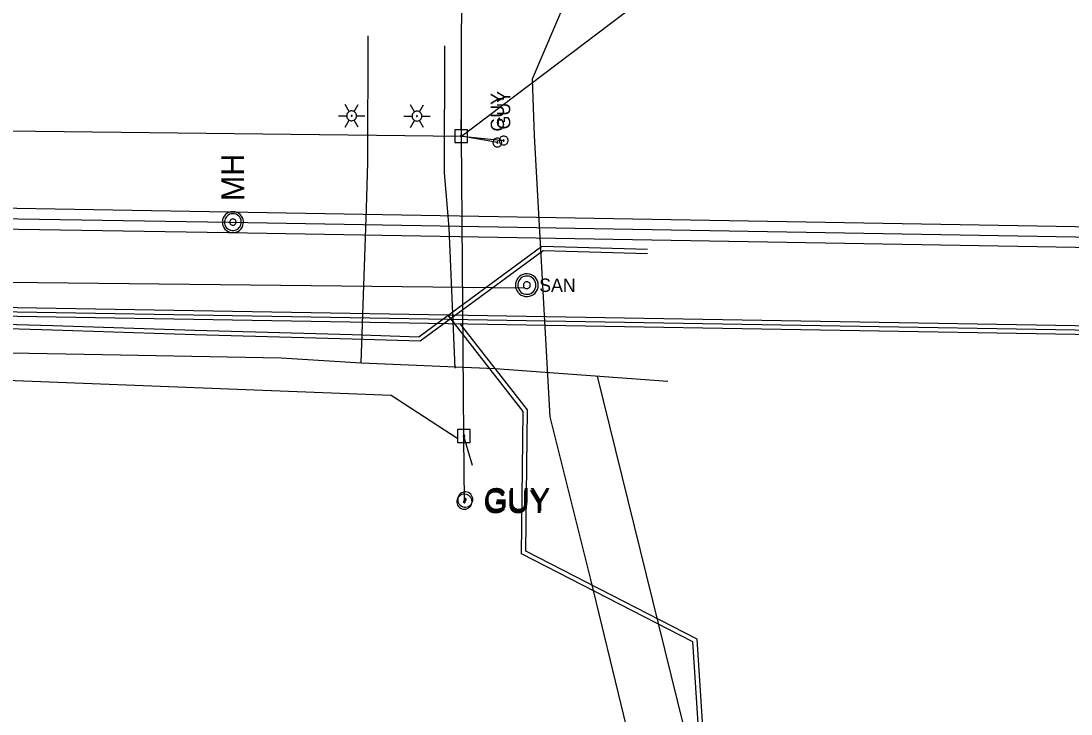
# Model space of a CAD drawing. Extents: x 596028 to 606371, y 330010 to 403088.
# Drawn here: x 604142 to 604446.4, y 337895 to 338096 of the extents above; entities that cross this region are included whole.
import ezdxf

# ---------------------------------------------------------------- set-up
doc = ezdxf.new("R2010")
doc.units = 0
for name, color, linetype in [('E_LTG', 7, 'Continuous'), ('E_UTL_EGuyWire', 7, 'Continuous'), ('E_UTL_EPowerPole', 7, 'Continuous'), ('E_UTL_FO_UG_QWEST', 7, 'Continuous'), ('E_UTL_G_UG', 7, 'Continuous'), ('E_UTL_Overhead', 7, 'Continuous'), ('E_UTL_SAN', 7, 'Continuous'), ('E_UTL_SAN_MH', 7, 'Continuous'), ('E_UTL_SAN_UG', 7, 'Continuous'), ('E_UTL_SAN_UG_MMSD', 7, 'Continuous'), ('E_UTL_SAN_UG_OUTER_LIMITS', 7, 'Continuous'), ('E_UTL_T_UG', 7, 'Continuous')]:
    doc.layers.add(name, color=color, linetype=linetype)

# ---------------------------------------------------------------- blocks, each defined once
blk = doc.blocks.new('ACAD_PROXY_ENTITY_22')
at = {"layer": 'E_UTL_EGuyWire'}
for points in [[(1843181.17, 1030365.95), (1843181.04, 1030367.21), (1843180.68, 1030368.44), (1843180.1, 1030369.57), (1843179.31, 1030370.57), (1843178.35, 1030371.41), (1843177.25, 1030372.05), (1843176.04, 1030372.46), (1843174.78, 1030372.64), (1843173.51, 1030372.58), (1843172.27, 1030372.28), (1843171.11, 1030371.75), (1843170.07, 1030371.01), (1843169.19, 1030370.09), (1843168.5, 1030369.02), (1843168.03, 1030367.83), (1843167.78, 1030366.58), (1843167.78, 1030365.31), (1843168.03, 1030364.06), (1843168.5, 1030362.87), (1843169.19, 1030361.8), (1843170.07, 1030360.88), (1843171.11, 1030360.14), (1843172.27, 1030359.61), (1843173.51, 1030359.31), (1843174.78, 1030359.25), (1843176.04, 1030359.43), (1843177.25, 1030359.85), (1843178.35, 1030360.48), (1843179.31, 1030361.32), (1843180.1, 1030362.32), (1843180.68, 1030363.45), (1843181.04, 1030364.68), (1843181.17, 1030365.95)], [(1843175.3, 1030365.95), (1843175.28, 1030366.1), (1843175.24, 1030366.26), (1843175.16, 1030366.4), (1843175.07, 1030366.52), (1843174.95, 1030366.63), (1843174.81, 1030366.71), (1843174.66, 1030366.76), (1843174.5, 1030366.78), (1843174.34, 1030366.78), (1843174.19, 1030366.74), (1843174.04, 1030366.67), (1843173.91, 1030366.58), (1843173.8, 1030366.46), (1843173.71, 1030366.33), (1843173.66, 1030366.18), (1843173.63, 1030366.03), (1843173.63, 1030365.87), (1843173.66, 1030365.71), (1843173.71, 1030365.56), (1843173.8, 1030365.43), (1843173.91, 1030365.31), (1843174.04, 1030365.22), (1843174.19, 1030365.15), (1843174.34, 1030365.12), (1843174.5, 1030365.11), (1843174.66, 1030365.13), (1843174.81, 1030365.18), (1843174.95, 1030365.26), (1843175.07, 1030365.37), (1843175.16, 1030365.49), (1843175.24, 1030365.63), (1843175.28, 1030365.79), (1843175.3, 1030365.95)]]:
    blk.add_lwpolyline(points, dxfattribs=at)
blk.add_text('GUY', height=20.117, dxfattribs=at).set_placement((1843191.22, 1030355.89))
blk = doc.blocks.new('ACAD_PROXY_ENTITY_20')
at = {"layer": 'E_UTL_SAN'}
for points in [[(1843060.22, 1030211.23), (1843061.35, 1030212.59), (1843062.2, 1030214.15), (1843062.74, 1030215.83), (1843062.95, 1030217.59), (1843062.82, 1030219.36), (1843062.36, 1030221.07), (1843061.59, 1030222.66), (1843060.53, 1030224.08), (1843059.22, 1030225.27), (1843057.71, 1030226.19), (1843056.05, 1030226.81), (1843054.3, 1030227.1), (1843052.53, 1030227.06), (1843050.8, 1030226.68), (1843049.17, 1030225.99), (1843047.71, 1030224.99), (1843046.45, 1030223.74), (1843045.46, 1030222.28), (1843044.77, 1030220.65), (1843044.39, 1030218.92), (1843044.35, 1030217.15), (1843044.64, 1030215.4), (1843045.26, 1030213.74), (1843046.18, 1030212.23), (1843047.37, 1030210.92), (1843048.79, 1030209.86), (1843050.38, 1030209.09), (1843052.09, 1030208.63), (1843053.86, 1030208.5), (1843055.62, 1030208.71), (1843057.3, 1030209.25), (1843058.86, 1030210.1), (1843060.22, 1030211.23)], [(1843058.9, 1030212.54), (1843059.81, 1030213.64), (1843060.49, 1030214.88), (1843060.92, 1030216.23), (1843061.08, 1030217.63), (1843060.98, 1030219.05), (1843060.62, 1030220.42), (1843060, 1030221.69), (1843059.15, 1030222.82), (1843058.1, 1030223.78), (1843056.89, 1030224.51), (1843055.56, 1030225.01), (1843054.17, 1030225.24), (1843052.75, 1030225.21), (1843051.37, 1030224.91), (1843050.07, 1030224.35), (1843048.89, 1030223.56), (1843047.89, 1030222.56), (1843047.1, 1030221.38), (1843046.54, 1030220.08), (1843046.24, 1030218.7), (1843046.2, 1030217.28), (1843046.44, 1030215.88), (1843046.93, 1030214.56), (1843047.67, 1030213.35), (1843048.62, 1030212.3), (1843049.76, 1030211.45), (1843051.03, 1030210.83), (1843052.4, 1030210.46), (1843053.81, 1030210.36), (1843055.22, 1030210.53), (1843056.57, 1030210.96), (1843057.81, 1030211.64), (1843058.9, 1030212.54)], [(1843055.61, 1030215.84), (1843055.95, 1030216.25), (1843056.2, 1030216.71), (1843056.37, 1030217.22), (1843056.43, 1030217.75), (1843056.39, 1030218.28), (1843056.25, 1030218.79), (1843056.02, 1030219.27), (1843055.7, 1030219.69), (1843055.31, 1030220.05), (1843054.86, 1030220.33), (1843054.36, 1030220.51), (1843053.84, 1030220.6), (1843053.3, 1030220.59), (1843052.79, 1030220.47), (1843052.3, 1030220.26), (1843051.86, 1030219.97), (1843051.48, 1030219.59), (1843051.18, 1030219.15), (1843050.97, 1030218.66), (1843050.86, 1030218.14), (1843050.85, 1030217.61), (1843050.94, 1030217.09), (1843051.12, 1030216.59), (1843051.4, 1030216.14), (1843051.76, 1030215.74), (1843052.18, 1030215.43), (1843052.66, 1030215.19), (1843053.17, 1030215.06), (1843053.7, 1030215.02), (1843054.23, 1030215.08), (1843054.74, 1030215.24), (1843055.2, 1030215.5), (1843055.61, 1030215.84)]]:
    blk.add_lwpolyline(points, dxfattribs=at)
blk.add_text('MH', height=20.117, rotation=315, dxfattribs=at).set_placement((1843059.69, 1030197.53))

msp = doc.modelspace()

# ---------------------------------------------------------------- linework, layer by layer
at = {"layer": 'E_LTG'}
for points in [[(604237.1, 338069.72), (604235.91, 338071.78)], [(604238.53, 338069.72), (604239.72, 338071.78)], [(604256.03, 338069.63), (604254.84, 338071.7)], [(604257.46, 338069.63), (604258.65, 338071.7)], [(604234, 338068.48), (604236.38, 338068.48)], [(604235.91, 338065.18), (604237.1, 338067.25)], [(604239.24, 338068.48), (604239.22, 338068.75), (604239.14, 338069.01), (604239.01, 338069.26), (604238.85, 338069.47), (604238.64, 338069.65), (604238.41, 338069.78), (604238.15, 338069.87), (604237.88, 338069.91), (604237.61, 338069.9), (604237.34, 338069.83), (604237.1, 338069.72), (604236.88, 338069.56), (604236.69, 338069.37), (604236.54, 338069.14), (604236.44, 338068.89), (604236.39, 338068.62), (604236.39, 338068.35), (604236.44, 338068.08), (604236.54, 338067.83), (604236.69, 338067.6), (604236.88, 338067.4), (604237.1, 338067.25), (604237.34, 338067.13), (604237.61, 338067.07), (604237.88, 338067.06), (604238.15, 338067.09), (604238.41, 338067.18), (604238.64, 338067.32), (604238.85, 338067.5), (604239.01, 338067.71), (604239.14, 338067.95), (604239.22, 338068.21), (604239.24, 338068.48)], [(604239.24, 338068.48), (604239.22, 338068.75), (604239.14, 338069.01), (604239.01, 338069.26), (604238.85, 338069.47), (604238.64, 338069.65), (604238.41, 338069.78), (604238.15, 338069.87), (604237.88, 338069.91), (604237.61, 338069.9), (604237.34, 338069.83), (604237.1, 338069.72), (604236.88, 338069.56), (604236.69, 338069.37), (604236.54, 338069.14), (604236.44, 338068.89), (604236.39, 338068.62), (604236.39, 338068.35), (604236.44, 338068.08), (604236.54, 338067.83), (604236.69, 338067.6), (604236.88, 338067.4), (604237.1, 338067.25), (604237.34, 338067.13), (604237.61, 338067.07), (604237.88, 338067.06), (604238.15, 338067.09), (604238.41, 338067.18), (604238.64, 338067.32), (604238.85, 338067.5), (604239.01, 338067.71), (604239.14, 338067.95), (604239.22, 338068.21), (604239.24, 338068.48)], [(604239.24, 338068.48), (604239.22, 338068.75), (604239.14, 338069.01), (604239.01, 338069.26), (604238.85, 338069.47), (604238.64, 338069.65), (604238.41, 338069.78), (604238.15, 338069.87), (604237.88, 338069.91), (604237.61, 338069.9), (604237.34, 338069.83), (604237.1, 338069.72), (604236.88, 338069.56), (604236.69, 338069.37), (604236.54, 338069.14), (604236.44, 338068.89), (604236.39, 338068.62), (604236.39, 338068.35), (604236.44, 338068.08), (604236.54, 338067.83), (604236.69, 338067.6), (604236.88, 338067.4), (604237.1, 338067.25), (604237.34, 338067.13), (604237.61, 338067.07), (604237.88, 338067.06), (604238.15, 338067.09), (604238.41, 338067.18), (604238.64, 338067.32), (604238.85, 338067.5), (604239.01, 338067.71), (604239.14, 338067.95), (604239.22, 338068.21), (604239.24, 338068.48)], [(604237.93, 338068.48), (604237.93, 338068.51), (604237.92, 338068.53), (604237.91, 338068.55), (604237.9, 338068.57), (604237.88, 338068.58), (604237.86, 338068.59), (604237.84, 338068.6), (604237.82, 338068.6), (604237.8, 338068.6), (604237.77, 338068.6), (604237.75, 338068.59), (604237.73, 338068.57), (604237.72, 338068.56), (604237.71, 338068.54), (604237.7, 338068.52), (604237.69, 338068.49), (604237.69, 338068.47), (604237.7, 338068.45), (604237.71, 338068.43), (604237.72, 338068.41), (604237.73, 338068.39), (604237.75, 338068.38), (604237.77, 338068.37), (604237.8, 338068.37), (604237.82, 338068.36), (604237.84, 338068.37), (604237.86, 338068.37), (604237.88, 338068.39), (604237.9, 338068.4), (604237.91, 338068.42), (604237.92, 338068.44), (604237.93, 338068.46), (604237.93, 338068.48)], [(604239.72, 338065.18), (604238.53, 338067.25)], [(604239.24, 338068.48), (604241.62, 338068.48)], [(604252.93, 338068.4), (604255.31, 338068.4)], [(604254.84, 338065.1), (604256.03, 338067.16)], [(604258.17, 338068.4), (604258.15, 338068.67), (604258.07, 338068.93), (604257.95, 338069.17), (604257.78, 338069.38), (604257.57, 338069.56), (604257.34, 338069.7), (604257.08, 338069.78), (604256.81, 338069.82), (604256.54, 338069.81), (604256.28, 338069.75), (604256.03, 338069.63), (604255.81, 338069.48), (604255.62, 338069.28), (604255.47, 338069.05), (604255.37, 338068.8), (604255.32, 338068.53), (604255.32, 338068.26), (604255.37, 338067.99), (604255.47, 338067.74), (604255.62, 338067.51), (604255.81, 338067.32), (604256.03, 338067.16), (604256.28, 338067.05), (604256.54, 338066.98), (604256.81, 338066.97), (604257.08, 338067.01), (604257.34, 338067.1), (604257.57, 338067.23), (604257.78, 338067.41), (604257.95, 338067.62), (604258.07, 338067.86), (604258.15, 338068.13), (604258.17, 338068.4)], [(604258.17, 338068.4), (604258.15, 338068.67), (604258.07, 338068.93), (604257.95, 338069.17), (604257.78, 338069.38), (604257.57, 338069.56), (604257.34, 338069.7), (604257.08, 338069.78), (604256.81, 338069.82), (604256.54, 338069.81), (604256.28, 338069.75), (604256.03, 338069.63), (604255.81, 338069.48), (604255.62, 338069.28), (604255.47, 338069.05), (604255.37, 338068.8), (604255.32, 338068.53), (604255.32, 338068.26), (604255.37, 338067.99), (604255.47, 338067.74), (604255.62, 338067.51), (604255.81, 338067.32), (604256.03, 338067.16), (604256.28, 338067.05), (604256.54, 338066.98), (604256.81, 338066.97), (604257.08, 338067.01), (604257.34, 338067.1), (604257.57, 338067.23), (604257.78, 338067.41), (604257.95, 338067.62), (604258.07, 338067.86), (604258.15, 338068.13), (604258.17, 338068.4)], [(604258.17, 338068.4), (604258.15, 338068.67), (604258.07, 338068.93), (604257.95, 338069.17), (604257.78, 338069.38), (604257.57, 338069.56), (604257.34, 338069.7), (604257.08, 338069.78), (604256.81, 338069.82), (604256.54, 338069.81), (604256.28, 338069.75), (604256.03, 338069.63), (604255.81, 338069.48), (604255.62, 338069.28), (604255.47, 338069.05), (604255.37, 338068.8), (604255.32, 338068.53), (604255.32, 338068.26), (604255.37, 338067.99), (604255.47, 338067.74), (604255.62, 338067.51), (604255.81, 338067.32), (604256.03, 338067.16), (604256.28, 338067.05), (604256.54, 338066.98), (604256.81, 338066.97), (604257.08, 338067.01), (604257.34, 338067.1), (604257.57, 338067.23), (604257.78, 338067.41), (604257.95, 338067.62), (604258.07, 338067.86), (604258.15, 338068.13), (604258.17, 338068.4)], [(604256.86, 338068.4), (604256.86, 338068.42), (604256.85, 338068.44), (604256.84, 338068.46), (604256.83, 338068.48), (604256.81, 338068.49), (604256.79, 338068.5), (604256.77, 338068.51), (604256.75, 338068.51), (604256.73, 338068.51), (604256.7, 338068.51), (604256.68, 338068.5), (604256.67, 338068.49), (604256.65, 338068.47), (604256.64, 338068.45), (604256.63, 338068.43), (604256.62, 338068.41), (604256.62, 338068.38), (604256.63, 338068.36), (604256.64, 338068.34), (604256.65, 338068.32), (604256.67, 338068.31), (604256.68, 338068.29), (604256.7, 338068.28), (604256.73, 338068.28), (604256.75, 338068.28), (604256.77, 338068.28), (604256.79, 338068.29), (604256.81, 338068.3), (604256.83, 338068.31), (604256.84, 338068.33), (604256.85, 338068.35), (604256.86, 338068.37), (604256.86, 338068.4)], [(604258.65, 338065.1), (604257.46, 338067.16)], [(604258.17, 338068.4), (604260.55, 338068.4)]]:
    msp.add_lwpolyline(points, dxfattribs=at)
at = {"layer": 'E_UTL_EGuyWire'}
for p, q in [((604269.62, 338062.62), (604281.88, 338061.33)), ((604280.06, 338060.74), (604269.62, 338062.62)), ((604270.5, 337956.55), (604270.38, 337975.62))]:
    msp.add_line(p, q, dxfattribs=at)
for points in [[(604280.06, 338062.02), (604279.81, 338062), (604279.58, 338061.93), (604279.36, 338061.82), (604279.17, 338061.66), (604279.01, 338061.48), (604278.89, 338061.27), (604278.81, 338061.04), (604278.78, 338060.8), (604278.79, 338060.55), (604278.84, 338060.32), (604278.95, 338060.09), (604279.09, 338059.9), (604279.26, 338059.73), (604279.47, 338059.6), (604279.7, 338059.5), (604279.94, 338059.46), (604280.18, 338059.46), (604280.42, 338059.5), (604280.65, 338059.6), (604280.85, 338059.73), (604281.03, 338059.9), (604281.17, 338060.09), (604281.27, 338060.32), (604281.33, 338060.55), (604281.34, 338060.8), (604281.3, 338061.04), (604281.22, 338061.27), (604281.1, 338061.48), (604280.94, 338061.66), (604280.75, 338061.82), (604280.53, 338061.93), (604280.3, 338062), (604280.06, 338062.02)], [(604281.88, 338062.61), (604281.64, 338062.59), (604281.4, 338062.52), (604281.18, 338062.4), (604280.99, 338062.25), (604280.83, 338062.07), (604280.71, 338061.86), (604280.63, 338061.63), (604280.6, 338061.39), (604280.61, 338061.14), (604280.67, 338060.91), (604280.77, 338060.68), (604280.91, 338060.48), (604281.08, 338060.32), (604281.29, 338060.18), (604281.52, 338060.09), (604281.76, 338060.05), (604282, 338060.05), (604282.24, 338060.09), (604282.47, 338060.18), (604282.67, 338060.32), (604282.85, 338060.48), (604282.99, 338060.68), (604283.09, 338060.91), (604283.15, 338061.14), (604283.16, 338061.39), (604283.13, 338061.63), (604283.05, 338061.86), (604282.92, 338062.07), (604282.76, 338062.25), (604282.57, 338062.4), (604282.35, 338062.52), (604282.12, 338062.59), (604281.88, 338062.61)], [(604281.88, 338061.49), (604281.85, 338061.48), (604281.82, 338061.47), (604281.79, 338061.46), (604281.77, 338061.44), (604281.75, 338061.42), (604281.73, 338061.39), (604281.72, 338061.36), (604281.72, 338061.33), (604281.72, 338061.3), (604281.73, 338061.27), (604281.74, 338061.24), (604281.76, 338061.22), (604281.78, 338061.2), (604281.8, 338061.18), (604281.83, 338061.17), (604281.86, 338061.17), (604281.89, 338061.17), (604281.92, 338061.17), (604281.95, 338061.18), (604281.98, 338061.2), (604282, 338061.22), (604282.02, 338061.24), (604282.03, 338061.27), (604282.04, 338061.3), (604282.04, 338061.33), (604282.03, 338061.36), (604282.02, 338061.39), (604282.01, 338061.42), (604281.99, 338061.44), (604281.96, 338061.46), (604281.94, 338061.47), (604281.91, 338061.48), (604281.88, 338061.49)], [(604280.06, 338060.9), (604280.03, 338060.89), (604280, 338060.88), (604279.97, 338060.87), (604279.95, 338060.85), (604279.93, 338060.83), (604279.91, 338060.8), (604279.9, 338060.77), (604279.9, 338060.74), (604279.9, 338060.71), (604279.91, 338060.68), (604279.92, 338060.66), (604279.94, 338060.63), (604279.96, 338060.61), (604279.98, 338060.59), (604280.01, 338060.58), (604280.04, 338060.58), (604280.07, 338060.58), (604280.1, 338060.58), (604280.13, 338060.59), (604280.16, 338060.61), (604280.18, 338060.63), (604280.2, 338060.66), (604280.21, 338060.68), (604280.22, 338060.71), (604280.22, 338060.74), (604280.21, 338060.77), (604280.2, 338060.8), (604280.19, 338060.83), (604280.17, 338060.85), (604280.14, 338060.87), (604280.12, 338060.88), (604280.09, 338060.89), (604280.06, 338060.9)]]:
    msp.add_lwpolyline(points, dxfattribs=at)
at = {"layer": 'E_UTL_EPowerPole'}
for points in [[(604269.59, 338064.46), (604269.59, 338067.37)], [(604271.44, 338064.46), (604267.75, 338064.46)], [(604267.75, 338064.46), (604267.75, 338060.77)], [(604271.44, 338060.77), (604271.44, 338064.46)], [(604269.86, 338062.62), (604269.86, 338062.66), (604269.85, 338062.71), (604269.83, 338062.75), (604269.8, 338062.78), (604269.76, 338062.81), (604269.72, 338062.83), (604269.68, 338062.85), (604269.64, 338062.86), (604269.59, 338062.85), (604269.55, 338062.84), (604269.51, 338062.82), (604269.47, 338062.8), (604269.44, 338062.76), (604269.41, 338062.73), (604269.4, 338062.68), (604269.39, 338062.64), (604269.39, 338062.59), (604269.4, 338062.55), (604269.41, 338062.51), (604269.44, 338062.47), (604269.47, 338062.44), (604269.51, 338062.41), (604269.55, 338062.39), (604269.59, 338062.38), (604269.64, 338062.38), (604269.68, 338062.39), (604269.72, 338062.4), (604269.76, 338062.42), (604269.8, 338062.45), (604269.83, 338062.49), (604269.85, 338062.53), (604269.86, 338062.57), (604269.86, 338062.62)], [(604267.75, 338060.77), (604271.44, 338060.77)], [(604270.34, 337977.47), (604270.34, 337980.38)], [(604272.19, 337977.47), (604268.5, 337977.47)], [(604268.5, 337977.47), (604268.5, 337973.78)], [(604270.61, 337975.62), (604270.61, 337975.67), (604270.6, 337975.71), (604270.58, 337975.75), (604270.55, 337975.79), (604270.51, 337975.82), (604270.48, 337975.84), (604270.43, 337975.86), (604270.39, 337975.86), (604270.34, 337975.86), (604270.3, 337975.85), (604270.26, 337975.83), (604270.22, 337975.81), (604270.19, 337975.77), (604270.16, 337975.73), (604270.15, 337975.69), (604270.14, 337975.65), (604270.14, 337975.6), (604270.15, 337975.56), (604270.16, 337975.52), (604270.19, 337975.48), (604270.22, 337975.44), (604270.26, 337975.42), (604270.3, 337975.4), (604270.34, 337975.39), (604270.39, 337975.39), (604270.43, 337975.39), (604270.48, 337975.41), (604270.51, 337975.43), (604270.55, 337975.46), (604270.58, 337975.5), (604270.6, 337975.54), (604270.61, 337975.58), (604270.61, 337975.62)], [(604272.19, 337973.78), (604272.19, 337977.47)], [(604268.5, 337973.78), (604272.19, 337973.78)]]:
    msp.add_lwpolyline(points, dxfattribs=at)
at = {"layer": 'E_UTL_FO_UG_QWEST'}
msp.add_lwpolyline([(604300.01, 338102.28), (604290.11, 338079.1), (604290.76, 338062.64), (604295.26, 337981.17), (604307.06, 337934.05), (604326.17, 337855.13)], dxfattribs=at)
at = {"layer": 'E_UTL_G_UG'}
for p, q in [((604242.46, 338054.9), (604242.58, 338091.7)), ((604264.71, 338051.95), (604264.83, 338088.76)), ((604268.42, 338007.31), (604265.88, 338010.57))]:
    msp.add_line(p, q, dxfattribs=at)
for points in [[(604240.59, 337996.82), (604242.12, 338041.59), (604242.46, 338054.9)], [(604267.87, 337995.31), (604266.13, 338035.96), (604264.71, 338051.95)], [(604036.38, 338007.29), (604094.93, 338008.7), (604105.86, 338008.92), (604151.14, 338007.64), (604192.37, 338006.27), (604238.01, 338005.01), (604257.33, 338004.4), (604292.99, 338030.64), (604323.62, 338029.78)], [(604036.41, 338006.09), (604094.96, 338007.5), (604105.86, 338007.72), (604151.1, 338006.44), (604192.34, 338005.07), (604237.98, 338003.81), (604257.71, 338003.19), (604293.37, 338029.43), (604323.59, 338028.58)], [(604268.37, 338007.28), (604265.83, 338010.53)], [(604029.73, 338007.09), (604029.74, 338001.83), (604085.34, 338000.71), (604165.59, 337999.27), (604217.37, 337998.29), (604240.59, 337996.82), (604279.37, 337995.16), (604329.48, 337991.52)], [(604345.47, 337781.63), (604336.77, 337915.93), (604287.01, 337941.42), (604287.5, 337982.76), (604268.37, 338007.28)], [(604346.71, 337781.71), (604337.97, 337916.72), (604288.27, 337942.18), (604288.75, 337983.18), (604269.36, 338008.05)], [(604438.92, 337565.93), (604432.05, 337594.31), (604425.06, 337623.61), (604420.16, 337643.83), (604414.23, 337664.98), (604408.53, 337683.15), (604401.88, 337703.13), (604395.37, 337720.71), (604387.64, 337740.68), (604372.29, 337778.48), (604363.15, 337800.62), (604355.06, 337820.88), (604346.77, 337844.79), (604339.96, 337868.24), (604333.99, 337891.89), (604309.05, 337993)]]:
    msp.add_lwpolyline(points, dxfattribs=at)
at = {"layer": 'E_UTL_Overhead'}
msp.add_line((604270.38, 337975.62), (604269.62, 338062.62), dxfattribs=at)
for points in [[(604269.62, 338062.62), (604269.81, 338193.31), (604272.87, 338331.43), (604275.7, 338480.23), (604266.9, 338613.74), (604239.6, 338785.61)], [(604103.64, 338065.21), (604129.71, 338064.26), (604269.62, 338062.62), (604344.53, 338119.28), (604560.83, 338082.73), (604641.4, 338068.29), (604696.28, 338059.45), (604715.56, 338054.88), (604786.57, 338054.03), (604829.08, 338053.72), (604872.92, 338052.19), (604977.47, 338050.01), (605123.72, 338048.42), (605215.39, 338038.9)]]:
    msp.add_lwpolyline(points, dxfattribs=at)
at = {"layer": 'E_UTL_SAN_MH'}
for points in [[(604291.91, 338019.37), (604291.85, 338019.99), (604291.68, 338020.59), (604291.39, 338021.15), (604291, 338021.64), (604290.53, 338022.05), (604289.98, 338022.37), (604289.39, 338022.57), (604288.77, 338022.66), (604288.14, 338022.63), (604287.53, 338022.48), (604286.96, 338022.22), (604286.45, 338021.86), (604286.02, 338021.41), (604285.68, 338020.88), (604285.45, 338020.3), (604285.33, 338019.68), (604285.33, 338019.05), (604285.45, 338018.44), (604285.68, 338017.85), (604286.02, 338017.33), (604286.45, 338016.87), (604286.96, 338016.51), (604287.53, 338016.25), (604288.14, 338016.1), (604288.77, 338016.07), (604289.39, 338016.16), (604289.98, 338016.36), (604290.53, 338016.68), (604291, 338017.09), (604291.39, 338017.58), (604291.68, 338018.14), (604291.85, 338018.74), (604291.91, 338019.37)], [(604291.25, 338019.37), (604291.21, 338019.87), (604291.06, 338020.35), (604290.83, 338020.79), (604290.52, 338021.19), (604290.14, 338021.52), (604289.71, 338021.77), (604289.24, 338021.93), (604288.74, 338022), (604288.24, 338021.98), (604287.75, 338021.86), (604287.29, 338021.65), (604286.88, 338021.36), (604286.54, 338021), (604286.27, 338020.58), (604286.08, 338020.11), (604285.99, 338019.62), (604285.99, 338019.11), (604286.08, 338018.62), (604286.27, 338018.16), (604286.54, 338017.73), (604286.88, 338017.37), (604287.29, 338017.08), (604287.75, 338016.87), (604288.24, 338016.75), (604288.74, 338016.73), (604289.24, 338016.8), (604289.71, 338016.96), (604290.14, 338017.22), (604290.52, 338017.54), (604290.83, 338017.94), (604291.06, 338018.38), (604291.21, 338018.87), (604291.25, 338019.37)], [(604289.6, 338019.37), (604289.59, 338019.55), (604289.53, 338019.73), (604289.45, 338019.9), (604289.33, 338020.05), (604289.19, 338020.17), (604289.02, 338020.27), (604288.85, 338020.33), (604288.66, 338020.35), (604288.47, 338020.35), (604288.29, 338020.3), (604288.12, 338020.22), (604287.96, 338020.11), (604287.84, 338019.98), (604287.73, 338019.82), (604287.66, 338019.64), (604287.63, 338019.46), (604287.63, 338019.27), (604287.66, 338019.09), (604287.73, 338018.91), (604287.84, 338018.75), (604287.96, 338018.62), (604288.12, 338018.51), (604288.29, 338018.43), (604288.47, 338018.39), (604288.66, 338018.38), (604288.85, 338018.4), (604289.02, 338018.47), (604289.19, 338018.56), (604289.33, 338018.68), (604289.45, 338018.83), (604289.53, 338019), (604289.59, 338019.18), (604289.6, 338019.37)]]:
    msp.add_lwpolyline(points, dxfattribs=at)
at = {"layer": 'E_UTL_SAN_UG'}
msp.add_lwpolyline([(604102.65, 338020.61), (604287.7, 338018.55)], dxfattribs=at)
at = {"layer": 'E_UTL_SAN_UG_MMSD'}
for p, q in [((603141.66, 338055.73), (604202.07, 338037.6)), ((604202.07, 338037.6), (604640.48, 338030.1)), ((603897.65, 338015.8), (604665.17, 338002.68))]:
    msp.add_line(p, q, dxfattribs=at)
at = {"layer": 'E_UTL_SAN_UG_OUTER_LIMITS'}
for p, q in [((603141.71, 338058.73), (604202.12, 338040.6)), ((603141.61, 338052.73), (604202.02, 338034.6)), ((604202.12, 338040.6), (604640.42, 338033.11)), ((604202.02, 338034.6), (604642, 338027.08)), ((603895.92, 338017.08), (604665.29, 338003.93)), ((603899.38, 338014.52), (604665.26, 338001.43))]:
    msp.add_line(p, q, dxfattribs=at)
at = {"layer": 'E_UTL_T_UG'}
msp.add_line((604272.88, 337967.08), (604270.38, 337975.62), dxfattribs=at)
msp.add_lwpolyline([(603932.04, 337999.82), (604249.26, 337987.48), (604268.59, 337974.93)], dxfattribs=at)

# ---------------------------------------------------------------- block references
at = {"layer": 'E_UTL_EGuyWire', "xscale": 0.32808333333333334, "yscale": 0.32808333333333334}
for p in [(-444.08, -88.69), (-444.32, -89.34)]:
    msp.add_blockref('ACAD_PROXY_ENTITY_22', p, dxfattribs=at)
at = {"layer": 'E_UTL_SAN_MH', "xscale": 0.32808333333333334, "yscale": 0.3280833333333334, "rotation": 135.1586690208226}
msp.add_blockref('ACAD_PROXY_ENTITY_20', (1271293.13, 151314.55), dxfattribs=at)

# ---------------------------------------------------------------- texts
at = {"layer": 'E_UTL_EGuyWire'}
for p in [(604281.98, 338063.94), (604283.8, 338064.53)]:
    msp.add_text('GUY', height=3.85, rotation=90, dxfattribs=at).set_placement(p)
at = {"layer": 'E_UTL_SAN_MH'}
msp.add_text('SAN', height=3.849, dxfattribs=at).set_placement((604292.18, 338017.42))

doc.saveas('drawing.dxf')
